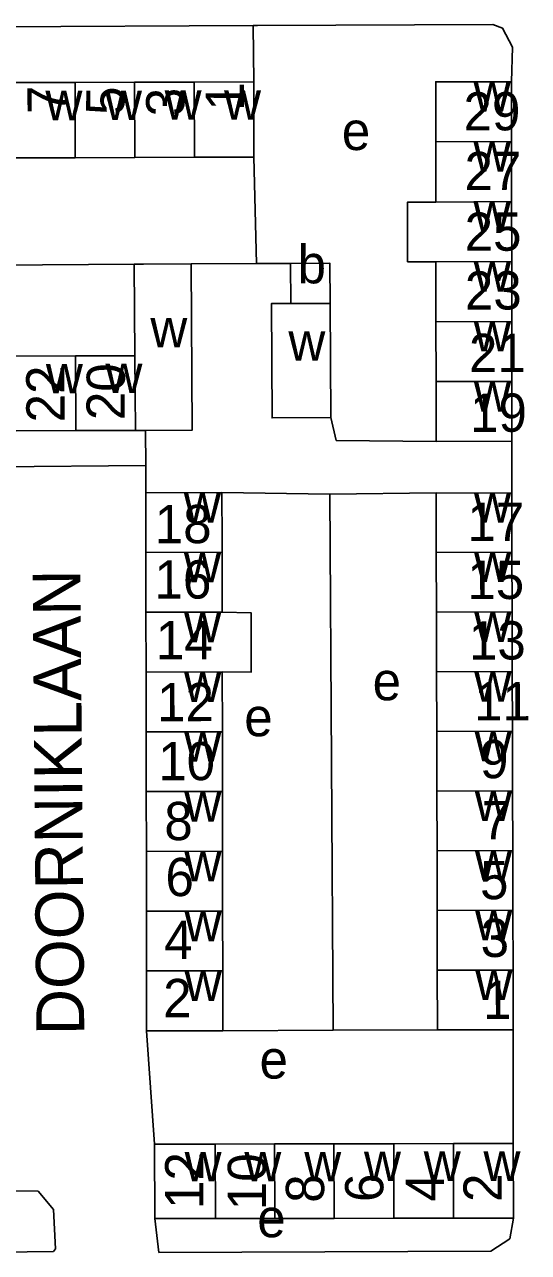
# Model space of a CAD drawing. Extents: x 159675 to 162108, y 386471 to 388472.
# Drawn here: x 161790.7 to 161843.4, y 388088.3 to 388216.6 of the extents above; entities that cross this region are included whole.
import ezdxf

# ---------------------------------------------------------------- set-up
doc = ezdxf.new("R2010")
doc.units = 0
for name, color, linetype in [('BLT_Basislijn', 7, 'Continuous'), ('BLT_Bebouwing', 7, 'Continuous'), ('BLT_Centroide', 7, 'Continuous'), ('BLT_Huisnummer', 7, 'Continuous'), ('BLT_Huisnummer_ tussenligend', 7, 'Continuous'), ('BLT_Onderverdeling_panden', 7, 'Continuous'), ('BLT_Straatnaam', 7, 'Continuous')]:
    doc.layers.add(name, color=color, linetype=linetype)

msp = doc.modelspace()

# ---------------------------------------------------------------- linework, layer by layer
at = {"layer": 'BLT_Basislijn'}
for p, q in [((161814.61, 388216.52), (161758.73, 388216.23)), ((161814.65, 388210.61), (161814.61, 388216.52)), ((161814.93, 388191.62), (161814.67, 388202.75)), ((161802.14, 388191.55), (161758.85, 388191.32)), ((161814.93, 388191.62), (161808.11, 388191.59)), ((161818.5, 388191.64), (161814.93, 388191.62)), ((161803.34, 388174.19), (161803.35, 388170.51)), ((161841.65, 388173.05), (161841.65, 388167.63)), ((161803.35, 388170.51), (161759.09, 388170.18)), ((161803.35, 388170.51), (161803.37, 388167.68)), ((161811.33, 388167.69), (161822.62, 388167.52)), ((161833.73, 388167.68), (161822.62, 388167.52)), ((161822.98, 388111.5), (161822.62, 388167.52)), ((161803.45, 388111.44), (161804.29, 388099.62)), ((161811.42, 388111.45), (161822.98, 388111.5)), ((161822.98, 388111.5), (161833.88, 388111.54)), ((161841.8, 388111.56), (161841.81, 388099.67)), ((161804.74, 388088.29), (161804.3, 388091.83))]:
    msp.add_line(p, q, dxfattribs=at)
for points in [[(161841.62, 388210.63), (161841.74, 388214.25), (161840.68, 388216.23), (161839.66, 388216.6), (161815.05, 388216.52), (161814.61, 388216.52)], [(161822.72, 388175.54), (161823.28, 388173.14), (161833.74, 388173.02)], [(161785.06, 388094.75), (161792.09, 388094.68), (161793.69, 388092.79), (161793.93, 388088.67), (161793.69, 388088.38), (161785.43, 388088.3), (161785.04, 388088.3)], [(161804.74, 388088.29), (161839.46, 388088.42), (161841.44, 388089.72), (161841.82, 388091.88)]]:
    msp.add_lwpolyline(points, dxfattribs=at)
at = {"layer": 'BLT_Bebouwing'}
for p, q in [((161795.96, 388210.55), (161789.73, 388210.53)), ((161802.19, 388210.57), (161795.96, 388210.55)), ((161808.42, 388210.59), (161802.19, 388210.57)), ((161814.65, 388210.61), (161808.42, 388210.59)), ((161814.67, 388202.75), (161814.65, 388210.61)), ((161841.62, 388204.37), (161841.62, 388210.63)), ((161841.63, 388198.1), (161841.62, 388204.37)), ((161789.76, 388202.67), (161795.99, 388202.69)), ((161795.99, 388202.69), (161802.22, 388202.71)), ((161802.22, 388202.71), (161808.45, 388202.73)), ((161808.45, 388202.73), (161814.67, 388202.75)), ((161841.64, 388191.83), (161841.63, 388198.1)), ((161833.71, 388191.82), (161833.72, 388185.55)), ((161841.64, 388185.57), (161841.64, 388191.83)), ((161802.22, 388182), (161802.14, 388191.55)), ((161818.52, 388187.45), (161818.5, 388191.64)), ((161822.66, 388187.46), (161822.72, 388175.54)), ((161833.72, 388185.55), (161833.73, 388179.29)), ((161841.65, 388179.3), (161841.64, 388185.57)), ((161789.78, 388181.96), (161796.01, 388181.98)), ((161796.01, 388181.98), (161802.22, 388182)), ((161833.73, 388179.29), (161833.74, 388173.02)), ((161841.65, 388173.05), (161841.65, 388179.3)), ((161796.04, 388174.17), (161789.81, 388174.14)), ((161802.27, 388174.19), (161796.04, 388174.17)), ((161803.34, 388174.19), (161802.27, 388174.19)), ((161833.74, 388173.02), (161841.65, 388173.05)), ((161803.37, 388167.68), (161811.33, 388167.69)), ((161803.38, 388161.43), (161803.37, 388167.68)), ((161841.65, 388167.63), (161833.73, 388167.68)), ((161841.67, 388161.47), (161841.65, 388167.63)), ((161803.38, 388155.18), (161803.38, 388161.43)), ((161811.34, 388161.45), (161811.35, 388155.2)), ((161833.74, 388161.44), (161833.76, 388155.21)), ((161841.68, 388155.23), (161841.67, 388161.47)), ((161803.39, 388148.94), (161803.38, 388155.18)), ((161833.76, 388155.21), (161833.78, 388148.97)), ((161841.7, 388148.99), (161841.68, 388155.23)), ((161803.4, 388142.69), (161803.39, 388148.94)), ((161811.36, 388148.95), (161811.37, 388142.7)), ((161833.78, 388148.97), (161833.8, 388142.73)), ((161841.72, 388142.75), (161841.7, 388148.99)), ((161803.41, 388136.67), (161803.4, 388142.69)), ((161811.37, 388142.7), (161811.38, 388136.45)), ((161833.8, 388142.73), (161833.81, 388136.49)), ((161841.74, 388136.51), (161841.72, 388142.75)), ((161803.41, 388136.44), (161803.41, 388136.67)), ((161803.42, 388130.19), (161803.41, 388136.44)), ((161811.38, 388136.45), (161811.39, 388130.21)), ((161833.81, 388136.49), (161833.83, 388130.25)), ((161841.75, 388130.28), (161841.74, 388136.51)), ((161803.43, 388123.95), (161803.42, 388130.19)), ((161811.39, 388130.21), (161811.4, 388123.96)), ((161833.83, 388130.25), (161833.85, 388124.02)), ((161841.77, 388124.04), (161841.75, 388130.28)), ((161803.44, 388117.7), (161803.43, 388123.95)), ((161811.4, 388123.96), (161811.41, 388117.71)), ((161833.85, 388124.02), (161833.86, 388117.78)), ((161841.79, 388117.8), (161841.77, 388124.04)), ((161803.45, 388111.44), (161803.44, 388117.7)), ((161811.41, 388117.71), (161811.42, 388111.45)), ((161833.86, 388117.78), (161833.88, 388111.54)), ((161841.8, 388111.56), (161841.79, 388117.8)), ((161810.63, 388099.62), (161804.29, 388099.62)), ((161804.29, 388099.62), (161804.3, 388091.83)), ((161823.05, 388099.64), (161816.84, 388099.63)), ((161829.31, 388099.65), (161823.05, 388099.64)), ((161835.56, 388099.66), (161829.31, 388099.65)), ((161841.81, 388099.67), (161835.56, 388099.66)), ((161841.82, 388091.88), (161841.81, 388099.67)), ((161804.3, 388091.83), (161810.64, 388091.84)), ((161810.64, 388091.84), (161816.85, 388091.85)), ((161816.85, 388091.85), (161823.06, 388091.85)), ((161823.06, 388091.85), (161829.32, 388091.86)), ((161829.32, 388091.86), (161835.57, 388091.87)), ((161835.57, 388091.87), (161841.82, 388091.88))]:
    msp.add_line(p, q, dxfattribs=at)
for points in [[(161841.62, 388210.63), (161833.69, 388210.62), (161833.7, 388204.36)], [(161833.7, 388204.36), (161833.7, 388198.05)], [(161833.7, 388198.05), (161830.75, 388198.05), (161830.75, 388191.82), (161833.71, 388191.82)], [(161802.14, 388191.55), (161803.12, 388191.56), (161808.11, 388191.59)], [(161808.11, 388191.59), (161808.21, 388174.21), (161803.34, 388174.19)], [(161818.5, 388191.64), (161822.63, 388191.66), (161822.66, 388187.46)], [(161822.72, 388175.54), (161816.57, 388175.5), (161816.51, 388187.44), (161818.52, 388187.45)], [(161811.33, 388167.69), (161811.34, 388162.7), (161811.34, 388161.45)], [(161833.73, 388167.68), (161833.74, 388162.68), (161833.74, 388161.44)], [(161811.35, 388155.2), (161814.37, 388155.13), (161814.38, 388148.91), (161811.36, 388148.95)], [(161811.42, 388111.45), (161808.45, 388111.45), (161803.45, 388111.44)], [(161833.88, 388111.54), (161836.81, 388111.55), (161841.8, 388111.56)], [(161816.84, 388099.63), (161810.63, 388099.62)]]:
    msp.add_lwpolyline(points, dxfattribs=at)
at = {"layer": 'BLT_Onderverdeling_panden'}
for p, q in [((161795.99, 388202.69), (161795.96, 388210.55)), ((161802.22, 388202.71), (161802.19, 388210.57)), ((161808.45, 388202.73), (161808.42, 388210.59)), ((161833.7, 388204.36), (161841.62, 388204.37)), ((161833.7, 388198.05), (161841.63, 388198.1)), ((161833.71, 388191.82), (161841.64, 388191.83)), ((161818.52, 388187.45), (161822.66, 388187.46)), ((161833.72, 388185.55), (161841.64, 388185.57)), ((161796.04, 388174.17), (161796.01, 388181.98)), ((161802.22, 388182), (161802.27, 388174.19)), ((161833.73, 388179.29), (161841.65, 388179.3)), ((161803.38, 388161.43), (161811.34, 388161.45)), ((161833.74, 388161.44), (161841.67, 388161.47)), ((161803.38, 388155.18), (161811.35, 388155.2)), ((161833.76, 388155.21), (161841.68, 388155.23)), ((161803.39, 388148.94), (161811.36, 388148.95)), ((161833.78, 388148.97), (161841.7, 388148.99)), ((161803.4, 388142.69), (161811.37, 388142.7)), ((161833.8, 388142.73), (161841.72, 388142.75)), ((161803.41, 388136.44), (161811.38, 388136.45)), ((161833.81, 388136.49), (161841.74, 388136.51)), ((161803.42, 388130.19), (161811.39, 388130.21)), ((161833.83, 388130.25), (161841.75, 388130.28)), ((161803.43, 388123.95), (161811.4, 388123.96)), ((161833.85, 388124.02), (161841.77, 388124.04)), ((161803.44, 388117.7), (161811.41, 388117.71)), ((161833.86, 388117.78), (161841.79, 388117.8)), ((161810.64, 388091.84), (161810.63, 388099.62)), ((161816.85, 388091.85), (161816.84, 388099.63)), ((161823.06, 388091.85), (161823.05, 388099.64)), ((161829.32, 388091.86), (161829.31, 388099.65)), ((161835.57, 388091.87), (161835.56, 388099.66))]:
    msp.add_line(p, q, dxfattribs=at)

# ---------------------------------------------------------------- texts
at = {"layer": 'BLT_Centroide'}
for s, p in [('w', (161805.33, 388206.66)), ('w', (161811.55, 388206.67)), ('w', (161837.66, 388207.5)), ('w', (161792.86, 388206.61)), ('w', (161799.09, 388206.62)), ('e', (161823.87, 388203.49)), ('w', (161837.66, 388201.22)), ('w', (161837.66, 388194.97)), ('b', (161819.24, 388189.56)), ('w', (161837.68, 388188.69)), ('w', (161803.84, 388182.88)), ('w', (161837.69, 388182.44)), ('w', (161818.28, 388181.48)), ('w', (161792.91, 388178.06)), ('w', (161799.14, 388178.09)), ('w', (161837.7, 388176.16)), ('w', (161807.35, 388164.56)), ('w', (161837.7, 388164.56)), ('w', (161807.36, 388158.31)), ('w', (161837.71, 388158.34)), ('w', (161807.38, 388152.06)), ('w', (161837.73, 388152.09)), ('w', (161807.38, 388145.81)), ('e', (161827.09, 388145.99)), ('w', (161837.74, 388145.84)), ('e', (161813.66, 388142.23)), ('w', (161807.39, 388139.56)), ('w', (161837.77, 388139.62)), ('w', (161807.4, 388133.31)), ('w', (161837.79, 388133.38)), ('w', (161837.8, 388127.16)), ('w', (161807.41, 388127.06)), ('w', (161807.42, 388120.81)), ('w', (161837.82, 388120.91)), ('w', (161807.43, 388114.56)), ('w', (161837.84, 388114.66)), ('e', (161815.26, 388106.46)), ('w', (161807.42, 388095.73)), ('w', (161813.67, 388095.73)), ('w', (161819.94, 388095.73)), ('w', (161826.19, 388095.75)), ('w', (161832.44, 388095.77)), ('w', (161838.69, 388095.77)), ('e', (161815.02, 388089.88))]:
    msp.add_text(s, height=4, dxfattribs=at).set_placement(p)
at = {"layer": 'BLT_Huisnummer'}
for s, rotation, p in [('5', 89.8251, (161801.12, 388207.15)), ('1', 89.8251, (161813.62, 388207.59)), ('29', 0.2245, (161836.61, 388205.53)), ('23', 0.2245, (161836.75, 388186.81)), ('20', 89.6627, (161801.15, 388175.25)), ('19', 0.2245, (161837.29, 388174.03)), ('18', 0.0917, (161804.3, 388162.4)), ('17', 0.149, (161837.01, 388162.63)), ('14', 0.0917, (161804.42, 388150.27)), ('13', 0.149, (161837.17, 388150.24)), ('10', 0.0917, (161804.67, 388137.63)), ('9', 0.149, (161838.33, 388137.84)), ('6', 0.0917, (161805.42, 388125.52)), ('5', 0.149, (161838.33, 388125.2)), ('2', 0.0917, (161805.18, 388112.87)), ('1', 0.149, (161838.64, 388112.69)), ('12', 89.9264, (161809.38, 388092.82)), ('6', 89.9264, (161828.21, 388093.56)), ('2', 89.9264, (161840.59, 388093.56))]:
    msp.add_text(s, height=4, rotation=rotation, dxfattribs=at).set_placement(p)
at = {"layer": 'BLT_Huisnummer_ tussenligend'}
for s, rotation, p in [('7', 90.1823, (161794.99, 388207.26)), ('3', 90.1823, (161807.4, 388207.02)), ('27', 0.0796, (161836.71, 388199.3)), ('25', 0.0796, (161836.72, 388192.96)), ('21', 0.0796, (161837.17, 388180.28)), ('22', 90.2273, (161794.87, 388175.03)), ('16', 0.0864, (161804.27, 388156.61)), ('15', 0.1592, (161837, 388156.56)), ('12', 0.0864, (161804.55, 388143.8)), ('11', 0.1592, (161837.71, 388143.88)), ('8', 0.0864, (161805.3, 388131.37)), ('7', 0.1592, (161838.52, 388131.46)), ('4', 0.0864, (161805.29, 388118.95)), ('3', 0.1592, (161838.4, 388119.16)), ('10', 90.0809, (161815.94, 388092.71)), ('8', 90.0809, (161822.02, 388093.48)), ('4', 90.0809, (161834.56, 388093.6))]:
    msp.add_text(s, height=4, rotation=rotation, dxfattribs=at).set_placement(p)
at = {"layer": 'BLT_Straatnaam'}
msp.add_text('DOORNIKLAAN', height=4.9999, rotation=90.4889, dxfattribs=at).set_placement((161796.93, 388111.01))

doc.saveas('drawing.dxf')
